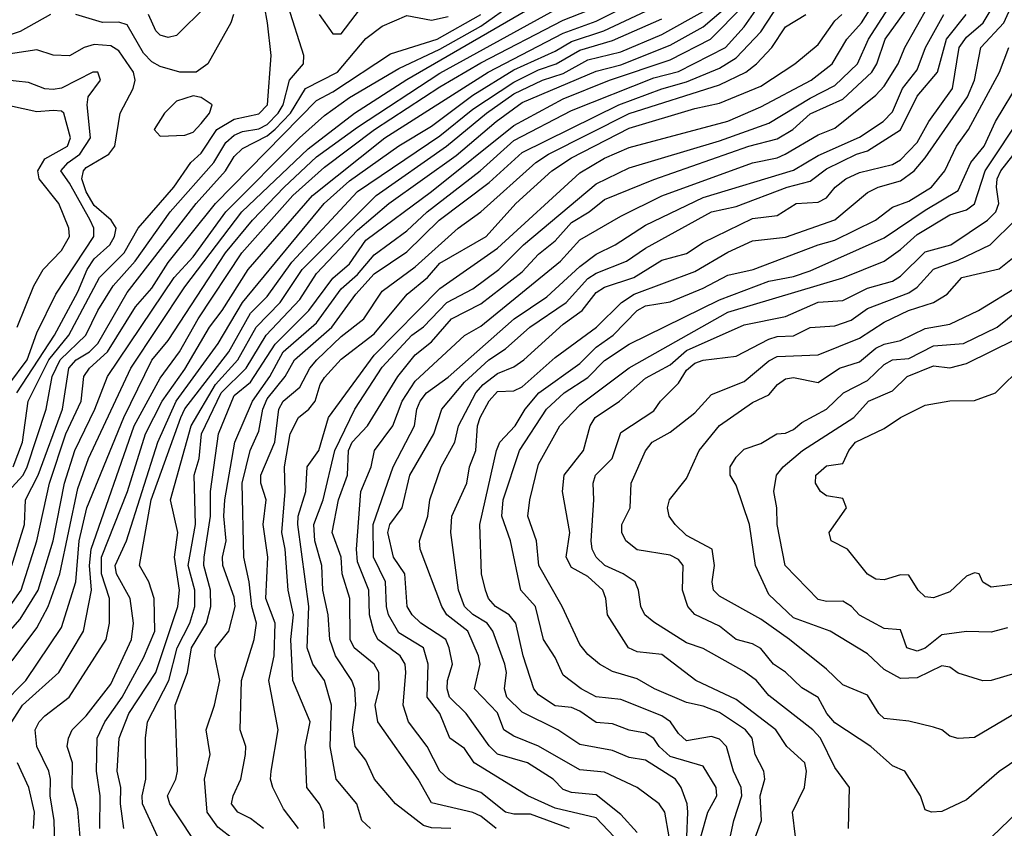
# Model space of a CAD drawing. Header units: metres. Extents: x -51132 to -49532, y -231222 to -229437.
# Tile 637 of 656: x -49701 to -49641, y -230012 to -229963. Entities that reach past the tile are written whole.
import ezdxf

# ---------------------------------------------------------------- set-up
doc = ezdxf.new("R2010")
doc.units = ezdxf.units.M
for name, color, linetype in [('CONTOUR_HALF', 8, 'Continuous'), ('CONTOUR_INDEX', 1, 'Continuous'), ('CONTOUR_INTER', 3, 'Continuous')]:
    doc.layers.add(name, color=color, linetype=linetype)

msp = doc.modelspace()

# ---------------------------------------------------------------- linework, layer by layer
at = {"layer": 'CONTOUR_HALF'}
for points, elevation in [([(-49674.903, -230012.259), (-49676.08, -230012.205), (-49676.58, -230012.065), (-49678.277, -230010.759), (-49679.548, -230009.259), (-49680.08, -230008.091), (-49680.735, -230007.259), (-49680.88, -230006.259), (-49680.691, -230004.759), (-49680.742, -230003.759), (-49680.938, -230003.259), (-49681.924, -230001.759), (-49682.26, -230000.759), (-49682.374, -229999.259), (-49682.699, -229997.759), (-49682.757, -229996.259), (-49683.178, -229994.759), (-49683.233, -229993.759), (-49682.666, -229992.259), (-49681.97, -229989.259), (-49680.741, -229986.759), (-49679.08, -229984.197), (-49677.275, -229982.259), (-49676.58, -229981.748), (-49675.149, -229980.259), (-49673.58, -229979.435), (-49671.996, -229978.259), (-49670.491, -229976.759), (-49666.08, -229973.052), (-49664.08, -229972.089), (-49658.58, -229970.45), (-49655.58, -229969.375), (-49653.08, -229967.837), (-49651.58, -229967.08), (-49650.206, -229965.759), (-49649.522, -229964.259), (-49647.279, -229960.759)], 43.5), ([(-49686.293, -230012.259), (-49687.08, -230011.651), (-49687.865, -230011.259), (-49688.233, -230010.759), (-49688.132, -230010.259), (-49687.666, -230009.259), (-49687.385, -230007.759), (-49687.377, -230007.259), (-49687.708, -230006.259), (-49687.637, -230003.259), (-49686.873, -230000.759), (-49686.718, -229999.759), (-49687.005, -229998.759), (-49687.16, -229997.259), (-49687.488, -229995.759), (-49687.588, -229991.259), (-49687.115, -229989.259), (-49686.58, -229988.093), (-49686.346, -229986.759), (-49686.08, -229986.134), (-49684.981, -229984.759), (-49684.42, -229983.759), (-49682.145, -229981.759), (-49680.692, -229979.759), (-49679.58, -229978.528), (-49677.58, -229977.196), (-49675.612, -229975.259), (-49672.58, -229972.98), (-49670.58, -229971.14), (-49664.693, -229968.259), (-49662.08, -229967.273), (-49660.58, -229966.858), (-49658.58, -229966.026), (-49657.58, -229965.388), (-49656.08, -229963.81), (-49654.58, -229961.501)], 41.5), ([(-49682.923, -229962.759), (-49682.08, -229963.933), (-49681.58, -229963.938), (-49679.547, -229961.259)], 34.5), ([(-49701.58, -230002.063), (-49700.08, -230000.041), (-49699.373, -229998.759), (-49698.668, -229996.759), (-49697.58, -229991.58), (-49696.922, -229989.759), (-49694.35, -229984.259), (-49691.08, -229979.308), (-49687.609, -229974.759), (-49683.58, -229970.922), (-49680.771, -229968.759), (-49677.58, -229966.706), (-49669.08, -229961.768)], 36.5), ([(-49697.388, -230013.259), (-49697.58, -230011.064), (-49697.924, -230009.759), (-49697.91, -230008.259), (-49698.225, -230007.259), (-49698.144, -230006.759), (-49697.922, -230006.259), (-49697.08, -230005.396), (-49695.58, -230003.477), (-49694.315, -230000.759), (-49694.193, -229999.759), (-49694.391, -229998.259), (-49695.223, -229996.759), (-49695.31, -229996.259), (-49694.626, -229994.759), (-49692.722, -229988.759), (-49691.602, -229986.259), (-49689.058, -229982.759), (-49687.573, -229980.259), (-49682.612, -229974.259), (-49681.08, -229972.867), (-49678.08, -229970.741), (-49676.08, -229969.544), (-49673.58, -229967.666), (-49671.08, -229966.121), (-49668.58, -229964.983), (-49667.58, -229964.395), (-49665.617, -229963.759), (-49661.414, -229961.759)], 38.5), ([(-49660.629, -230014.259), (-49660.516, -230011.259), (-49660.558, -230010.759), (-49660.91, -230009.759), (-49661.255, -230009.259), (-49663.08, -230008.102), (-49664.08, -230007.932), (-49665.08, -230007.509), (-49667.08, -230007.146), (-49668.4, -230006.259), (-49670.58, -230005.182), (-49671.513, -230004.259), (-49671.659, -230003.759), (-49671.527, -230002.759), (-49671.629, -230002.259), (-49672.362, -230000.259), (-49672.701, -229999.759), (-49673.58, -229999.232), (-49674.073, -229998.759), (-49674.455, -229997.759), (-49674.921, -229994.259), (-49674.852, -229993.259), (-49673.931, -229991.259), (-49673.778, -229990.259), (-49673.386, -229989.259), (-49673.289, -229987.759), (-49673.121, -229987.259), (-49672.58, -229986.248), (-49672.08, -229985.688), (-49671.08, -229985.648), (-49670.58, -229985.393), (-49668.58, -229983.621), (-49666.059, -229981.759), (-49664.531, -229980.259), (-49663.765, -229979.759), (-49660.08, -229978.385), (-49658.08, -229977.215), (-49656.58, -229976.52), (-49654.58, -229976.296), (-49651.58, -229975.242), (-49649.58, -229973.583), (-49648.939, -229973.259), (-49647.58, -229972.873), (-49646.758, -229972.259), (-49646.08, -229971.483), (-49643.511, -229967.759), (-49643.087, -229966.759), (-49642.705, -229964.759), (-49641.314, -229963.259), (-49640.58, -229961.637)], 46.5), ([(-49701.81, -229991.759), (-49700.902, -229990.759), (-49700.649, -229990.259), (-49699.508, -229986.759), (-49699.137, -229984.759), (-49698.644, -229983.759), (-49697.09, -229982.259), (-49696.356, -229980.759), (-49695.437, -229979.259), (-49694.1, -229977.759), (-49691.965, -229974.759), (-49689.309, -229971.759), (-49688.58, -229970.539), (-49688.08, -229970.088), (-49687.58, -229969.876), (-49686.58, -229969.703), (-49686.08, -229969.453), (-49685.406, -229968.759), (-49685.101, -229968.259), (-49684.717, -229966.759), (-49683.861, -229965.759), (-49683.844, -229965.259), (-49684.79, -229962.259)], 34.5), ([(-49701.59, -230005.759), (-49700.935, -230004.759), (-49698.727, -230002.759), (-49697.236, -230000.259), (-49696.743, -229997.759), (-49696.862, -229996.259), (-49696.767, -229995.259), (-49694.149, -229987.759), (-49692.58, -229984.862), (-49691.41, -229983.259), (-49690.268, -229981.259), (-49687.607, -229977.259), (-49684.506, -229973.759), (-49682.58, -229972.033), (-49679.545, -229969.759), (-49675.58, -229967.157), (-49673.08, -229965.706), (-49668.08, -229963.096), (-49666.58, -229962.52)], 37.5), ([(-49694.794, -230012.259), (-49694.994, -230010.759), (-49694.976, -230009.759), (-49695.19, -230008.759), (-49695.074, -230006.759), (-49694.473, -230005.259), (-49692.841, -230002.759), (-49691.496, -229998.759), (-49691.393, -229997.759), (-49691.701, -229995.759), (-49691.511, -229994.259), (-49691.946, -229992.259), (-49690.696, -229987.759), (-49689.209, -229985.259), (-49687.854, -229983.759), (-49686.745, -229981.759), (-49685.292, -229980.259), (-49683.954, -229978.259), (-49679.451, -229973.759), (-49675.174, -229970.759), (-49672.744, -229968.759), (-49671.08, -229967.59), (-49669.339, -229966.759), (-49668.08, -229966.337), (-49666.58, -229965.517), (-49664.58, -229965.019), (-49662.08, -229963.979), (-49659.58, -229962.578)], 39.5), ([(-49689.774, -229962.259), (-49691.58, -229964.026), (-49692.08, -229964.151), (-49692.58, -229964.009), (-49692.841, -229963.759), (-49693.289, -229962.759)], 34.5), ([(-49689.992, -230013.759), (-49691.992, -230010.759), (-49692.128, -230010.259), (-49691.63, -230009.259), (-49691.516, -230008.759), (-49691.655, -230004.759), (-49690.913, -230002.759), (-49690.672, -230001.259), (-49689.768, -229999.759), (-49689.494, -229998.759), (-49689.525, -229997.759), (-49689.917, -229996.259), (-49689.899, -229995.759), (-49689.526, -229993.259), (-49689.511, -229991.759), (-49689.026, -229988.259), (-49688.08, -229985.914), (-49687.08, -229985.113), (-49685.58, -229982.809), (-49683.54, -229980.759), (-49682.08, -229978.782), (-49681.08, -229977.925), (-49680.08, -229976.484), (-49676.08, -229973.518), (-49671.08, -229969.512), (-49668.08, -229967.889), (-49665.261, -229966.759), (-49661.58, -229965.513), (-49659.137, -229964.259), (-49657.137, -229962.259)], 40.5), ([(-49667.699, -230012.259), (-49670.08, -230011.382), (-49671.08, -230011.381), (-49671.58, -230011.254), (-49673.08, -230010.059), (-49674.58, -230009.536), (-49675.08, -230009.228), (-49675.585, -230008.759), (-49676.343, -230007.259), (-49677.484, -230005.759), (-49677.818, -230004.759), (-49677.637, -230002.759), (-49677.694, -230002.259), (-49677.995, -230001.759), (-49679.349, -230000.759), (-49679.593, -230000.259), (-49679.863, -229999.259), (-49679.895, -229997.759), (-49680.58, -229996.037), (-49680.646, -229995.259), (-49680.375, -229991.759), (-49679.762, -229990.259), (-49679.56, -229989.259), (-49678.439, -229987.759), (-49677.865, -229986.259), (-49677.08, -229985.047), (-49674.08, -229982.283), (-49673.08, -229981.708), (-49668.246, -229977.759), (-49667.08, -229976.452), (-49664.58, -229975.01), (-49662.08, -229973.782), (-49656.58, -229971.78), (-49655.08, -229971.479), (-49654.598, -229971.259), (-49652.58, -229970.071), (-49651.58, -229969.663), (-49649.08, -229967.672), (-49648.58, -229967.115), (-49647.734, -229965.759), (-49647.319, -229964.759), (-49645.898, -229962.259)], 44.5), ([(-49702.076, -229999.259), (-49701.03, -229997.759), (-49700.072, -229994.759), (-49699.309, -229991.259), (-49698.299, -229988.259), (-49697.385, -229986.259), (-49697.221, -229984.759), (-49696.877, -229984.259), (-49695.776, -229983.259), (-49694.08, -229980.523), (-49693.08, -229979.395), (-49692.08, -229977.844), (-49689.211, -229974.259), (-49683.08, -229967.988), (-49682.08, -229967.462), (-49678.58, -229965.146), (-49675.738, -229964.259), (-49673.08, -229962.761)], 35.5), ([(-49682.585, -230012.259), (-49682.67, -230011.259), (-49682.894, -230010.759), (-49683.662, -230009.759), (-49683.763, -230007.259), (-49683.462, -230005.759), (-49684.517, -230003.259), (-49684.64, -230000.759), (-49684.469, -229999.259), (-49684.802, -229997.759), (-49684.975, -229995.259), (-49685.189, -229994.259), (-49684.985, -229991.759), (-49685.02, -229990.259), (-49684.667, -229988.259), (-49684.163, -229987.259), (-49683.547, -229986.759), (-49683.16, -229986.259), (-49682.857, -229985.259), (-49682.58, -229984.838), (-49681.58, -229983.709), (-49679.58, -229982.181), (-49677.563, -229979.759), (-49676.327, -229978.759), (-49675.58, -229977.884), (-49672.765, -229976.259), (-49670.965, -229974.259), (-49668.773, -229972.259), (-49667.58, -229971.478), (-49664.08, -229969.67), (-49660.08, -229968.474), (-49658.58, -229968.157), (-49656.08, -229967.118), (-49654.013, -229965.759), (-49652.58, -229964.588), (-49651.58, -229963.148), (-49651.144, -229962.759)], 42.5), ([(-49663.58, -230012.499), (-49664.58, -230011.392), (-49666.08, -230010.201), (-49667.58, -230010.055), (-49668.08, -230009.887), (-49668.701, -230009.259), (-49670.249, -230008.259), (-49672.08, -230007.732), (-49672.58, -230007.223), (-49673.979, -230005.259), (-49674.983, -230004.259), (-49675.141, -230003.759), (-49675.116, -230003.259), (-49674.817, -230002.259), (-49675.013, -230001.259), (-49675.22, -230000.759), (-49676.742, -229999.759), (-49677.266, -229999.259), (-49677.564, -229998.759), (-49677.709, -229996.759), (-49678.406, -229995.759), (-49678.749, -229994.259), (-49678.613, -229993.759), (-49677.863, -229992.759), (-49677.406, -229990.759), (-49675.939, -229988.259), (-49675.466, -229986.759), (-49674.08, -229985.118), (-49672.596, -229983.759), (-49671.58, -229983.088), (-49670.112, -229981.759), (-49667.895, -229980.259), (-49666.58, -229978.819), (-49666.08, -229978.494), (-49664.246, -229977.759), (-49663.08, -229976.963), (-49659.08, -229974.748), (-49657.58, -229974.44), (-49654.47, -229973.259), (-49653.08, -229972.891), (-49652.08, -229972.145), (-49650.261, -229971.259), (-49649.58, -229971.048), (-49647.58, -229969.769), (-49646.58, -229967.724), (-49645.336, -229966.259), (-49644.792, -229964.259), (-49643.601, -229962.759)], 45.5), ([(-49701.286, -229985.759), (-49699.002, -229982.259), (-49697.58, -229979.617), (-49697.006, -229978.259), (-49696.58, -229977.622), (-49695.638, -229976.759), (-49695.348, -229976.259), (-49695.26, -229975.759), (-49695.562, -229975.259), (-49696.58, -229974.372), (-49697.08, -229973.542), (-49697.331, -229972.759), (-49697.244, -229972.259), (-49697.08, -229972.062), (-49695.694, -229971.259), (-49695.333, -229970.759), (-49695.007, -229968.759), (-49694.208, -229967.259), (-49694.103, -229966.759), (-49694.191, -229966.259), (-49695.08, -229964.963), (-49695.58, -229964.663), (-49696.58, -229964.58), (-49697.188, -229964.759), (-49698.08, -229965.281), (-49699.08, -229965.237), (-49700.08, -229964.915), (-49702.08, -229965.214)], 33.5), ([(-49658.032, -230013.259), (-49657.721, -230011.759), (-49657.23, -230010.259), (-49657.263, -230009.759), (-49657.743, -230008.759), (-49658.15, -230007.259), (-49658.58, -230006.813), (-49659.08, -230006.65), (-49660.58, -230006.929), (-49661.08, -230006.478), (-49661.566, -230005.759), (-49662.08, -230005.403), (-49664.58, -230004.406), (-49666.08, -230004.238), (-49666.991, -230003.759), (-49668.08, -230002.926), (-49668.58, -230001.846), (-49669.271, -230000.759), (-49669.764, -229998.759), (-49670.666, -229997.759), (-49671.282, -229994.759), (-49671.812, -229993.259), (-49671.728, -229992.259), (-49670.746, -229989.259), (-49669.09, -229986.759), (-49668.028, -229985.759), (-49666.58, -229984.828), (-49665.58, -229983.805), (-49664.08, -229982.804), (-49658.58, -229980.111), (-49655.58, -229978.981), (-49654.08, -229978.683), (-49653.08, -229978.343), (-49648.58, -229976.341), (-49646.08, -229974.648), (-49644.08, -229973.467), (-49643.319, -229971.759), (-49642.505, -229970.759), (-49641.802, -229969.259), (-49640.291, -229966.759)], 47.5), ([(-49690.58, -229967.712), (-49691.58, -229968.035), (-49692.313, -229968.759), (-49692.947, -229969.759), (-49692.58, -229970.148), (-49691.08, -229970.101), (-49690.58, -229969.91), (-49690.08, -229969.385), (-49689.586, -229968.759), (-49689.413, -229968.259), (-49690.08, -229967.801), (-49690.58, -229967.712)], 33.5), ([(-49701.259, -229981.759), (-49700.249, -229979.259), (-49699.678, -229978.259), (-49698.58, -229977.11), (-49698.08, -229976.264), (-49698.119, -229975.759), (-49698.743, -229974.259), (-49699.932, -229972.759), (-49700.003, -229972.259), (-49699.58, -229971.532), (-49698.202, -229970.759), (-49698.029, -229970.259), (-49698.421, -229968.759), (-49698.58, -229968.635), (-49699.08, -229968.594), (-49700.08, -229968.668), (-49702.58, -229968.139)], 32.5), ([(-49653.959, -230012.759), (-49654.142, -230011.259), (-49653.423, -230009.759), (-49653.295, -230008.759), (-49653.396, -230008.259), (-49654.5, -230007.259), (-49655.152, -230006.259), (-49657.58, -230004.407), (-49660.025, -230003.259), (-49662.08, -230001.674), (-49663.58, -230001.51), (-49664.117, -230001.259), (-49665.398, -229999.259), (-49665.484, -229998.259), (-49665.683, -229997.759), (-49666.58, -229996.918), (-49667.58, -229996.372), (-49667.904, -229995.759), (-49667.68, -229994.259), (-49668.117, -229991.759), (-49668.018, -229990.759), (-49666.855, -229989.259), (-49666.449, -229987.759), (-49666.132, -229987.259), (-49664.67, -229986.259), (-49663.08, -229984.871), (-49661.58, -229984.06), (-49660.58, -229983.197), (-49657.08, -229981.62), (-49654.58, -229981.127), (-49652.58, -229980.252), (-49651.08, -229980.144), (-49649.58, -229979.389), (-49648.08, -229978.964), (-49647.58, -229978.66), (-49646.08, -229977.194), (-49644.533, -229976.759), (-49642.303, -229975.259), (-49641.8, -229974.759), (-49641.607, -229974.259), (-49641.755, -229973.259), (-49641.704, -229972.759), (-49641.479, -229972.259), (-49639.516, -229969.759)], 48.5), ([(-49639.08, -230007.082), (-49641.58, -230008.787), (-49643.58, -230010.496), (-49645.08, -230011.222), (-49645.694, -230011.259), (-49646.08, -230011.107), (-49646.37, -230010.259), (-49647.315, -230008.759), (-49648.08, -230008.443), (-49649.389, -230007.259), (-49651.58, -230005.823), (-49652.067, -230005.259), (-49652.58, -230004.283), (-49653.58, -230003.692), (-49654.58, -230002.75), (-49655.295, -230002.259), (-49656.08, -230001.307), (-49656.58, -230001.013), (-49657.58, -230000.766), (-49658.58, -229999.952), (-49660.08, -229999.231), (-49660.5, -229998.759), (-49660.824, -229997.759), (-49660.783, -229996.259), (-49661.08, -229995.886), (-49661.58, -229995.639), (-49663.58, -229995.307), (-49664.286, -229994.759), (-49664.529, -229994.259), (-49664.524, -229993.759), (-49664.015, -229992.759), (-49663.959, -229991.259), (-49663.08, -229989.291), (-49662.672, -229988.759), (-49661.58, -229988.161), (-49660.08, -229986.984), (-49659.08, -229985.859), (-49657.08, -229985.071), (-49655.58, -229983.818), (-49655.08, -229983.561), (-49652.58, -229983.457), (-49650.08, -229982.443), (-49648.58, -229981.468), (-49647.104, -229980.759), (-49645.573, -229980.259), (-49644.754, -229979.759), (-49643.867, -229978.759), (-49641.58, -229978.227), (-49640.58, -229977.409)], 49.5), ([(-49640.58, -230002.806), (-49642.08, -230003.247), (-49642.58, -230003.268), (-49644.08, -230002.803), (-49644.58, -230002.44), (-49645.08, -230002.368), (-49646.58, -230003.082), (-49647.58, -230003.129), (-49648.58, -230002.59), (-49649.58, -230001.622), (-49651.856, -230000.259), (-49654.08, -229999.434), (-49655.58, -229998.023), (-49656.399, -229996.259), (-49656.756, -229993.759), (-49657.58, -229991.37), (-49657.938, -229990.759), (-49657.927, -229990.259), (-49657.58, -229989.676), (-49657.08, -229989.191), (-49656.08, -229988.837), (-49655.102, -229988.259), (-49654.58, -229988.204), (-49654.08, -229987.985), (-49653.58, -229987.559), (-49652.08, -229986.76), (-49651.045, -229985.759), (-49649.58, -229985.005), (-49648.58, -229984.034), (-49648.08, -229983.762), (-49647.08, -229983.676), (-49645.58, -229982.908), (-49643.755, -229982.759), (-49641.708, -229981.759), (-49640.463, -229980.759)], 50.5), ([(-49640.08, -229997.338), (-49642.08, -229997.58), (-49642.58, -229997.266), (-49642.808, -229996.759), (-49643.08, -229996.702), (-49643.58, -229996.914), (-49644.58, -229997.863), (-49645.58, -229998.224), (-49646.08, -229998.154), (-49646.505, -229997.759), (-49647.08, -229996.845), (-49647.58, -229996.82), (-49648.58, -229997.129), (-49649.08, -229997.096), (-49649.58, -229996.788), (-49650.797, -229995.259), (-49651.8, -229994.759), (-49651.923, -229994.259), (-49650.871, -229992.759), (-49651.08, -229992.195), (-49652.08, -229992.021), (-49652.44, -229991.759), (-49652.758, -229991.259), (-49652.73, -229990.759), (-49652.08, -229990.206), (-49651.08, -229990.063), (-49650.725, -229989.259), (-49650.32, -229988.759), (-49648.58, -229987.931), (-49647.58, -229987.251), (-49646.08, -229986.511), (-49644.58, -229986.251), (-49643.08, -229986.23), (-49641.803, -229985.759), (-49640.08, -229984.057)], 51.5), ([(-49700.278, -230012.259), (-49700.214, -230011.259), (-49700.561, -230009.759), (-49701.24, -230008.259)], 37.5)]:
    msp.add_lwpolyline(points, dxfattribs=dict(at, elevation=elevation))
at = {"layer": 'CONTOUR_INDEX'}
for points, elevation in [([(-49692.5, -230013.259), (-49693.646, -230010.759), (-49693.676, -230010.259), (-49693.444, -230009.259), (-49693.477, -230006.759), (-49693.347, -230005.759), (-49692.047, -230003.259), (-49691.551, -230001.259), (-49690.768, -229999.759), (-49690.476, -229998.759), (-49690.462, -229997.759), (-49690.867, -229996.259), (-49690.438, -229993.759), (-49690.51, -229990.759), (-49690.199, -229989.759), (-49690.069, -229988.259), (-49688.868, -229985.759), (-49687.347, -229984.259), (-49686.132, -229982.259), (-49684.08, -229980.084), (-49683.08, -229978.505), (-49680.58, -229975.88), (-49678.67, -229974.259), (-49674.58, -229971.332), (-49672.15, -229969.259), (-49670.58, -229968.118), (-49666.08, -229966.2), (-49664.58, -229965.816), (-49661.58, -229964.614), (-49659.58, -229963.519), (-49658.08, -229962.242)], 40), ([(-49701.595, -229996.259), (-49700.825, -229993.759), (-49700.764, -229992.259), (-49699.998, -229990.759), (-49698.514, -229986.759), (-49698.136, -229984.259), (-49697.68, -229983.759), (-49696.874, -229983.259), (-49696.366, -229982.759), (-49694.58, -229979.671), (-49690.39, -229974.259), (-49688.611, -229972.259), (-49688.08, -229971.383), (-49687.58, -229970.913), (-49686.08, -229970.145), (-49685.58, -229969.738), (-49684.663, -229968.759), (-49683.752, -229967.259), (-49681.803, -229966.259), (-49680.08, -229964.218), (-49679.08, -229963.477), (-49677.58, -229962.825), (-49676.08, -229963.105), (-49675.08, -229962.878)], 35), ([(-49664.995, -230012.759), (-49666.08, -230011.597), (-49668.58, -230011.004), (-49670.239, -230010.259), (-49673.485, -230008.259), (-49674.08, -230007.375), (-49674.974, -230006.759), (-49675.58, -230005.259), (-49676.352, -230004.259), (-49676.283, -230002.259), (-49676.579, -230001.259), (-49678.08, -230000.361), (-49678.696, -229999.259), (-49678.825, -229998.759), (-49678.881, -229997.259), (-49679.606, -229995.759), (-49679.641, -229993.759), (-49678.421, -229990.259), (-49677.123, -229987.759), (-49676.969, -229986.759), (-49676.779, -229986.259), (-49676.391, -229985.759), (-49675.08, -229984.8), (-49671.067, -229981.259), (-49669.08, -229979.923), (-49667.08, -229978.076), (-49666.08, -229977.336), (-49664.929, -229976.759), (-49663.08, -229975.562), (-49659.58, -229973.883), (-49654.08, -229972.23), (-49652.58, -229971.338), (-49650.08, -229970.225), (-49648.628, -229969.259), (-49648.08, -229968.681), (-49647.457, -229967.259), (-49646.58, -229966.114), (-49646.064, -229964.759), (-49644.956, -229962.759)], 45), ([(-49639.08, -230004.344), (-49643.08, -230006.725), (-49644.08, -230006.787), (-49644.58, -230006.642), (-49645.067, -230006.259), (-49645.58, -230006.08), (-49647.08, -230005.724), (-49648.58, -230005.56), (-49648.903, -230005.259), (-49649.58, -230004.133), (-49651.08, -230003.516), (-49652.08, -230002.557), (-49654.333, -230000.759), (-49656.08, -229999.522), (-49658.58, -229998.119), (-49658.948, -229997.759), (-49659.02, -229997.259), (-49658.889, -229996.259), (-49659.031, -229995.259), (-49660.58, -229994.428), (-49661.284, -229993.759), (-49661.651, -229993.259), (-49661.735, -229992.759), (-49661.625, -229992.259), (-49660.58, -229990.977), (-49659.818, -229989.259), (-49658.58, -229987.748), (-49656.58, -229986.357), (-49655.58, -229985.889), (-49655.068, -229985.259), (-49654.58, -229984.902), (-49654.08, -229984.827), (-49652.58, -229985.129), (-49651.292, -229984.259), (-49650.08, -229983.877), (-49649.08, -229983.038), (-49648.58, -229982.806), (-49647.58, -229982.582), (-49646.08, -229981.849), (-49644.58, -229981.583), (-49642.848, -229980.759), (-49640.395, -229979.259)], 50)]:
    msp.add_lwpolyline(points, dxfattribs=dict(at, elevation=elevation))
at = {"layer": 'CONTOUR_INTER'}
for points, elevation in [([(-49661.651, -230012.759), (-49661.904, -230011.259), (-49662.25, -230010.759), (-49663.58, -230009.758), (-49665.58, -230008.832), (-49667.08, -230008.69), (-49669.58, -230007.234), (-49671.08, -230006.633), (-49671.698, -230006.259), (-49672.08, -230005.218), (-49673.478, -230003.759), (-49673.134, -230002.259), (-49673.235, -230001.759), (-49673.876, -230000.259), (-49675.147, -229999.259), (-49675.46, -229998.759), (-49676.766, -229995.259), (-49676.809, -229994.759), (-49676.311, -229993.259), (-49676.179, -229992.259), (-49675.508, -229990.259), (-49674.675, -229988.759), (-49674.439, -229987.759), (-49673.384, -229985.759), (-49672.952, -229985.259), (-49672.08, -229984.583), (-49671.08, -229984.184), (-49670.466, -229983.759), (-49668.08, -229981.587), (-49666.932, -229980.759), (-49666.08, -229979.659), (-49665.58, -229979.34), (-49663.792, -229978.759), (-49662.08, -229977.701), (-49660.58, -229977.291), (-49659.58, -229976.616), (-49656.58, -229975.156), (-49655.08, -229974.982), (-49653.917, -229974.259), (-49652.58, -229974.172), (-49652.08, -229973.908), (-49651.549, -229973.259), (-49650.916, -229972.759), (-49650.08, -229972.369), (-49648.08, -229971.88), (-49647.58, -229971.587), (-49646.58, -229970.551), (-49645.872, -229969.259), (-49644.424, -229967.259), (-49644.011, -229964.759), (-49643.58, -229964.144), (-49642.562, -229963.259), (-49641.067, -229960.759)], 46), ([(-49702.221, -230004.759), (-49700.738, -230003.259), (-49698.58, -230000.038), (-49697.696, -229997.259), (-49697.503, -229994.759), (-49697.033, -229992.759), (-49694.776, -229987.259), (-49693.08, -229983.768), (-49692.08, -229982.57), (-49688.596, -229977.259), (-49686.959, -229975.259), (-49685.047, -229973.259), (-49683.08, -229971.42), (-49680.58, -229969.599), (-49675.58, -229966.319), (-49666.58, -229961.355)], 37), ([(-49688.08, -230012.933), (-49689.08, -230012.163), (-49689.715, -230011.259), (-49689.874, -230009.259), (-49689.532, -230007.759), (-49689.785, -230006.259), (-49689.27, -230004.759), (-49688.948, -230003.259), (-49689.263, -230001.759), (-49689.217, -230001.259), (-49688.398, -230000.259), (-49688.028, -229998.759), (-49688.08, -229998.175), (-49688.758, -229996.259), (-49688.793, -229995.759), (-49688.572, -229994.759), (-49688.709, -229993.259), (-49688.65, -229992.259), (-49688.044, -229988.759), (-49686.968, -229986.259), (-49685.918, -229984.759), (-49685.107, -229983.259), (-49683.08, -229981.496), (-49681.58, -229979.43), (-49680.58, -229978.559), (-49679.58, -229977.373), (-49677.58, -229975.91), (-49676.36, -229974.759), (-49673.137, -229972.259), (-49671.08, -229970.426), (-49667.58, -229968.593), (-49662.58, -229966.616), (-49661.08, -229966.218), (-49658.218, -229964.759), (-49657.08, -229963.511), (-49655.519, -229961.259)], 41), ([(-49704.388, -230003.259), (-49701.08, -229999.517), (-49699.998, -229997.759), (-49699.079, -229994.759), (-49698.387, -229991.259), (-49697.767, -229989.259), (-49696.54, -229986.759), (-49695.786, -229984.759), (-49691.72, -229978.759), (-49690.58, -229977.489), (-49688.579, -229974.759), (-49684.111, -229970.259), (-49682.58, -229968.89), (-49681.08, -229967.812), (-49678.08, -229966.035), (-49675.58, -229964.872), (-49673.08, -229963.466), (-49671.08, -229962.051)], 36), ([(-49698.98, -230013.259), (-49699.022, -230011.759), (-49699.255, -230010.259), (-49699.235, -230009.259), (-49699.334, -230008.759), (-49700.073, -230007.259), (-49700.163, -230006.259), (-49699.938, -230005.759), (-49699.58, -230005.403), (-49698.102, -230004.259), (-49695.866, -230000.759), (-49695.659, -229999.759), (-49695.648, -229998.259), (-49696.138, -229996.759), (-49696.133, -229995.759), (-49694.56, -229991.759), (-49693.471, -229988.259), (-49692.463, -229986.259), (-49691.08, -229984.324), (-49689.58, -229981.763), (-49688.806, -229980.759), (-49687.226, -229978.259), (-49683.328, -229973.759), (-49678.921, -229970.259), (-49672.65, -229966.259), (-49668.08, -229963.895), (-49666.08, -229963.166), (-49663.336, -229961.759)], 38), ([(-49679.785, -230012.259), (-49680.321, -230011.759), (-49680.622, -230010.759), (-49681.871, -230009.259), (-49682.252, -230007.259), (-49682.16, -230004.759), (-49682.584, -230003.259), (-49683.294, -230002.259), (-49683.651, -230001.259), (-49683.54, -229998.759), (-49684.204, -229993.759), (-49684.188, -229993.259), (-49683.726, -229991.759), (-49683.635, -229990.259), (-49682.926, -229989.259), (-49682.343, -229987.259), (-49679.58, -229983.463), (-49675.58, -229979.422), (-49672.08, -229976.975), (-49667.08, -229972.392), (-49665.58, -229971.502), (-49664.08, -229970.851), (-49658.08, -229969.243), (-49656.08, -229968.373), (-49653.007, -229966.759), (-49651.732, -229965.759), (-49650.844, -229964.259), (-49649.95, -229963.259), (-49649.08, -229961.861)], 43), ([(-49672.156, -230012.259), (-49673.08, -230011.49), (-49673.58, -230011.282), (-49676.08, -230010.694), (-49676.907, -230009.259), (-49679.339, -230005.759), (-49679.512, -230004.759), (-49679.277, -230003.759), (-49679.297, -230002.759), (-49679.58, -230002.259), (-49680.794, -230001.259), (-49681.032, -230000.759), (-49681.055, -229998.259), (-49681.509, -229996.759), (-49681.584, -229995.759), (-49682.118, -229994.259), (-49681.741, -229992.259), (-49681.198, -229990.759), (-49681.139, -229989.259), (-49680.909, -229988.759), (-49679.971, -229987.759), (-49678.124, -229984.759), (-49677.08, -229983.458), (-49676.08, -229982.663), (-49674.865, -229981.259), (-49673.08, -229980.343), (-49670.58, -229978.398), (-49669.58, -229977.332), (-49668.58, -229976.527), (-49667.58, -229975.413), (-49666.505, -229974.759), (-49665.58, -229974.009), (-49662.58, -229972.782), (-49656.806, -229970.759), (-49655.08, -229970.324), (-49654.12, -229969.759), (-49653.08, -229968.79), (-49651.08, -229967.901), (-49649.328, -229966.259), (-49649.019, -229965.759), (-49648.523, -229964.259), (-49646.732, -229961.759)], 44), ([(-49701.516, -229990.259), (-49700.95, -229988.759), (-49700.6, -229986.259), (-49699.334, -229983.759), (-49698.126, -229982.259), (-49696.258, -229978.759), (-49694.754, -229977.259), (-49693.904, -229975.759), (-49691.739, -229973.259), (-49690.706, -229971.759), (-49690.08, -229971.185), (-49689.14, -229969.759), (-49688.08, -229969.132), (-49686.58, -229968.808), (-49686.051, -229968.259), (-49685.821, -229965.259), (-49686.047, -229963.259), (-49686.228, -229962.259)], 34), ([(-49699.245, -229962.759), (-49701.08, -229963.791), (-49704.08, -229964.813)], 34), ([(-49688.12, -229962.759), (-49688.288, -229963.259), (-49689.676, -229965.759), (-49690.396, -229966.259), (-49691.381, -229966.259), (-49692.58, -229965.922), (-49693.08, -229965.632), (-49693.58, -229965.114), (-49694.58, -229963.395), (-49695.08, -229963.234), (-49696.08, -229963.245), (-49697.697, -229962.759)], 34), ([(-49696.233, -230012.259), (-49696.228, -230010.259), (-49696.449, -230008.759), (-49696.399, -230006.759), (-49695.938, -230005.759), (-49694.894, -230004.259), (-49693.58, -230001.882), (-49692.91, -230000.259), (-49692.94, -229998.259), (-49693.272, -229997.259), (-49693.822, -229996.259), (-49693.127, -229992.259), (-49691.32, -229987.259), (-49691.08, -229986.744), (-49688.397, -229983.259), (-49687.08, -229980.912), (-49686.08, -229979.913), (-49684.58, -229977.818), (-49680.58, -229973.517), (-49675.58, -229970.137), (-49673.58, -229968.522), (-49671.08, -229966.876), (-49669.58, -229966.117), (-49668.513, -229965.759), (-49667.08, -229964.933), (-49665.08, -229964.346), (-49662.08, -229963.025)], 39), ([(-49684.162, -230012.259), (-49685.08, -230011.063), (-49685.723, -230009.759), (-49685.878, -230009.259), (-49685.839, -230008.759), (-49685.405, -230006.259), (-49685.975, -230003.259), (-49685.654, -230001.759), (-49685.581, -229999.759), (-49686.151, -229998.259), (-49686.037, -229995.759), (-49686.313, -229993.759), (-49686.129, -229992.259), (-49686.451, -229991.259), (-49686.468, -229990.759), (-49685.608, -229988.759), (-49685.363, -229986.759), (-49685.092, -229986.259), (-49684.08, -229985.417), (-49683.478, -229984.259), (-49683.055, -229983.759), (-49681.58, -229982.329), (-49680.198, -229981.259), (-49679.08, -229979.585), (-49677.08, -229978.096), (-49674.466, -229975.759), (-49673.08, -229974.749), (-49669.744, -229971.759), (-49668.98, -229971.259), (-49664.08, -229968.769), (-49658.58, -229967.035), (-49656.982, -229966.259), (-49656.326, -229965.759), (-49655.4, -229964.759), (-49654.58, -229963.5), (-49653.339, -229962.759)], 42), ([(-49659.717, -230012.759), (-49659.285, -230011.259), (-49658.747, -230010.259), (-49658.779, -230009.759), (-49659.58, -230008.468), (-49661.58, -230007.869), (-49662.248, -230007.259), (-49662.58, -230006.775), (-49663.08, -230006.444), (-49664.08, -230006.265), (-49665.08, -230005.891), (-49666.08, -230005.797), (-49667.08, -230005.109), (-49667.58, -230004.888), (-49668.58, -230004.785), (-49669.58, -230004.128), (-49669.874, -230003.759), (-49670.513, -230001.759), (-49670.966, -229999.759), (-49671.374, -229999.259), (-49672.193, -229998.759), (-49672.628, -229998.259), (-49672.815, -229997.759), (-49673.052, -229996.759), (-49673.157, -229993.759), (-49672.146, -229989.259), (-49671.929, -229988.759), (-49671.007, -229987.759), (-49670.403, -229986.759), (-49669.573, -229985.759), (-49667.08, -229983.968), (-49666.08, -229982.975), (-49665.046, -229982.259), (-49663.58, -229980.76), (-49663.08, -229980.473), (-49661.58, -229980.224), (-49659.58, -229979.39), (-49658.08, -229978.608), (-49656.545, -229978.259), (-49652.595, -229976.759), (-49651.58, -229976.489), (-49649.1, -229975.259), (-49648.08, -229974.47), (-49647.08, -229974.113), (-49645.691, -229973.259), (-49644.898, -229972.259), (-49644.185, -229970.759), (-49643.446, -229969.759), (-49641.57, -229966.259), (-49641.001, -229964.759)], 47), ([(-49701.776, -229985.259), (-49700.654, -229983.759), (-49700.08, -229982.108), (-49698.925, -229979.759), (-49696.611, -229976.259), (-49696.603, -229975.759), (-49696.836, -229975.259), (-49698.08, -229973.011), (-49698.622, -229972.259), (-49698.164, -229971.759), (-49697.456, -229971.259), (-49696.815, -229970.259), (-49697.021, -229968.259), (-49696.943, -229967.759), (-49696.212, -229966.759), (-49696.364, -229966.259), (-49696.662, -229966.259), (-49698.58, -229967.237), (-49699.08, -229967.313), (-49699.58, -229967.285), (-49700.58, -229966.894), (-49702.08, -229966.732)], 33), ([(-49656.387, -230012.759), (-49656.033, -230011.759), (-49656.122, -230010.259), (-49655.837, -230009.259), (-49655.9, -230008.759), (-49656.424, -230007.759), (-49656.594, -230006.759), (-49657, -230006.259), (-49658.58, -230005.196), (-49659.58, -230004.805), (-49660.58, -230004.588), (-49662.536, -230003.759), (-49663.58, -230003.156), (-49665.08, -230002.707), (-49665.885, -230002.259), (-49666.58, -230001.673), (-49667.08, -230001.052), (-49668.152, -229998.759), (-49669.572, -229996.259), (-49669.703, -229994.759), (-49670.237, -229993.259), (-49670.117, -229992.259), (-49669.58, -229990.105), (-49668.291, -229987.759), (-49667.08, -229986.487), (-49664.08, -229984.233), (-49658.08, -229980.866), (-49651.08, -229978.775), (-49648.58, -229977.755), (-49647.58, -229977.056), (-49646.58, -229976.125), (-49644.58, -229974.929), (-49643.58, -229974.639), (-49643.08, -229974.275), (-49642.446, -229972.259), (-49640.106, -229968.759)], 48), ([(-49650.749, -230012.259), (-49650.68, -230009.759), (-49651.58, -230008.532), (-49652.445, -230006.759), (-49652.911, -230006.259), (-49655.58, -230004.161), (-49656.336, -230003.259), (-49657.08, -230002.694), (-49659.58, -230001.302), (-49660.58, -230000.953), (-49662.58, -229999.706), (-49663.112, -229999.259), (-49663.367, -229998.759), (-49663.506, -229997.759), (-49663.706, -229997.259), (-49664.437, -229996.759), (-49665.557, -229996.259), (-49666.074, -229995.759), (-49666.318, -229995.259), (-49666.379, -229994.759), (-49666.212, -229992.259), (-49666.27, -229991.259), (-49666.115, -229990.759), (-49665.098, -229989.759), (-49664.58, -229988.166), (-49662.58, -229986.851), (-49662.164, -229986.259), (-49661.08, -229985.177), (-49660.58, -229984.388), (-49660.08, -229983.957), (-49659.58, -229983.784), (-49657.58, -229983.532), (-49655.58, -229982.494), (-49655.08, -229982.342), (-49654.08, -229982.287), (-49653.08, -229981.782), (-49651.58, -229981.69), (-49650.58, -229981.347), (-49649.58, -229980.624), (-49647.08, -229979.688), (-49646.58, -229979.345), (-49645.58, -229978.234), (-49644.08, -229977.697), (-49642.134, -229976.759), (-49640.61, -229975.259)], 49), ([(-49641.08, -230000.05), (-49642.08, -230000.308), (-49643.58, -230000.275), (-49645.08, -230000.473), (-49646.08, -230001.282), (-49646.58, -230001.476), (-49647.201, -230001.259), (-49647.58, -230000.18), (-49648.58, -230000.098), (-49650.08, -229999.284), (-49650.571, -229998.759), (-49651.08, -229998.43), (-49652.08, -229998.443), (-49652.58, -229998.323), (-49654.585, -229996.259), (-49655.074, -229993.759), (-49655.095, -229992.759), (-49655.284, -229991.759), (-49655.128, -229990.759), (-49654.72, -229990.259), (-49653.546, -229989.259), (-49650.418, -229987.259), (-49649.531, -229986.259), (-49648.08, -229985.63), (-49647.186, -229984.759), (-49645.58, -229984.119), (-49644.58, -229984.244), (-49643.58, -229983.97), (-49640.58, -229982.489)], 51), ([(-49638.392, -230009.259), (-49642.043, -230012.759)], 49)]:
    msp.add_lwpolyline(points, dxfattribs=dict(at, elevation=elevation))

doc.saveas('drawing.dxf')
